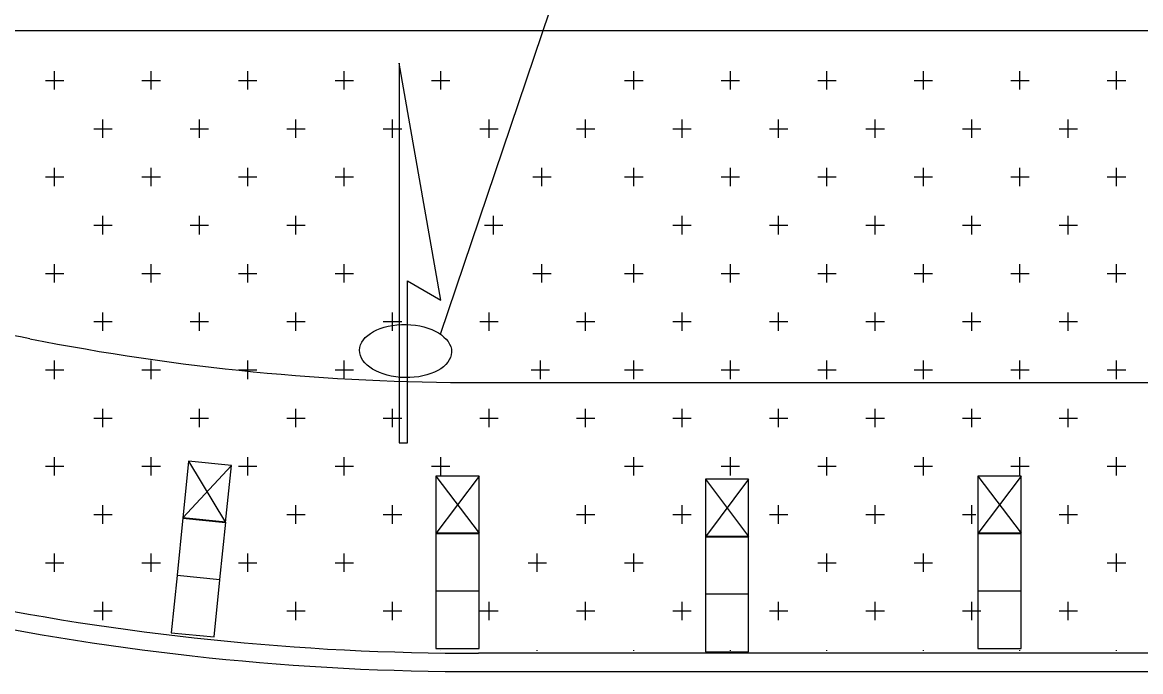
# Model space of a CAD drawing. Extents: x 1312564.2 to 1312581.5, y 1207298.4 to 1207352.6.
# Drawn here: x 1312578.225 to 1312578.951, y 1207304.871 to 1207305.293 of the extents above; entities that cross this region are included whole.
import ezdxf

# ---------------------------------------------------------------- set-up
doc = ezdxf.new("R2010")
doc.units = 0
for name, color, linetype in [('Level 10', 7, 'Continuous'), ('Level 15', 7, 'Continuous'), ('Level 2', 7, 'Continuous'), ('Level 20', 7, 'Continuous'), ('Level 21', 7, 'Continuous'), ('Level 8', 7, 'Continuous')]:
    doc.layers.add(name, color=color, linetype=linetype)

msp = doc.modelspace()

# ---------------------------------------------------------------- linework, layer by layer
at = {"layer": 'Level 10'}
msp.add_line((1312580.94163, 1207304.88297), (1312578.52125, 1207304.88297), dxfattribs=at)
msp.add_arc((1312578.51929, 1207306.55185), 1.66887, 246.15921, 270.06709, dxfattribs=at)
at = {"layer": 'Level 15'}
msp.add_line((1312579.03428, 1207305.28767), (1312575.34072, 1207305.28767), dxfattribs=at)
msp.add_lwpolyline([(1312578.93622, 1207306.15693), (1312578.85649, 1207306.15693), (1312578.49632, 1207305.09033)], dxfattribs=at)
msp.add_ellipse((1312578.47374, 1207305.07946), major_axis=(0.02989, -0.00062), ratio=0.57735, dxfattribs=at)
at = {"layer": 'Level 2'}
msp.add_line((1312578.52125, 1207305.05892), (1312579.20015, 1207305.05892), dxfattribs=at)
for centre, radius, start, end in [((1312578.15204, 1207304.69651), 0.39864, 78.76835, 93.10306), ((1312578.52049, 1207306.55195), 1.49303, 258.76835, 270.03085)]:
    msp.add_arc(centre, radius, start, end, dxfattribs=at)
at = {"layer": 'Level 20'}
msp.add_line((1312578.46957, 1207305.01974), (1312578.47502, 1207305.01974), dxfattribs=at)
msp.add_lwpolyline([(1312578.47502, 1207305.01974), (1312578.47502, 1207305.12515), (1312578.49671, 1207305.11262), (1312578.46957, 1207305.26658), (1312578.46957, 1207305.01974)], dxfattribs=at)
at = {"layer": 'Level 21'}
for p, q in [((1312578.23981, 1207305.2554), (1312578.25177, 1207305.2554)), ((1312578.24579, 1207305.24942), (1312578.24579, 1207305.26138)), ((1312578.30253, 1207305.2554), (1312578.31449, 1207305.2554)), ((1312578.30851, 1207305.24942), (1312578.30851, 1207305.26138)), ((1312578.36524, 1207305.2554), (1312578.3772, 1207305.2554)), ((1312578.37122, 1207305.24942), (1312578.37122, 1207305.26138)), ((1312578.42795, 1207305.2554), (1312578.43991, 1207305.2554)), ((1312578.43393, 1207305.24942), (1312578.43393, 1207305.26138)), ((1312578.49067, 1207305.2554), (1312578.50263, 1207305.2554)), ((1312578.49665, 1207305.24942), (1312578.49665, 1207305.26138)), ((1312578.61609, 1207305.2554), (1312578.62805, 1207305.2554)), ((1312578.62207, 1207305.24942), (1312578.62207, 1207305.26138)), ((1312578.67881, 1207305.2554), (1312578.69077, 1207305.2554)), ((1312578.68479, 1207305.24942), (1312578.68479, 1207305.26138)), ((1312578.74152, 1207305.2554), (1312578.75348, 1207305.2554)), ((1312578.7475, 1207305.24942), (1312578.7475, 1207305.26138)), ((1312578.80423, 1207305.2554), (1312578.81619, 1207305.2554)), ((1312578.81021, 1207305.24942), (1312578.81021, 1207305.26138)), ((1312578.86695, 1207305.2554), (1312578.87891, 1207305.2554)), ((1312578.87293, 1207305.24942), (1312578.87293, 1207305.26138)), ((1312578.92966, 1207305.2554), (1312578.94162, 1207305.2554)), ((1312578.93564, 1207305.24942), (1312578.93564, 1207305.26138)), ((1312578.27715, 1207305.22404), (1312578.27715, 1207305.23002)), ((1312578.33986, 1207305.22404), (1312578.33986, 1207305.23002)), ((1312578.40258, 1207305.22404), (1312578.40258, 1207305.23002)), ((1312578.46529, 1207305.22404), (1312578.46529, 1207305.23002)), ((1312578.528, 1207305.22404), (1312578.528, 1207305.23002)), ((1312578.59072, 1207305.22404), (1312578.59072, 1207305.23002)), ((1312578.65343, 1207305.22404), (1312578.65343, 1207305.23002)), ((1312578.71614, 1207305.22404), (1312578.71614, 1207305.23002)), ((1312578.77886, 1207305.22404), (1312578.77886, 1207305.23002)), ((1312578.84157, 1207305.22404), (1312578.84157, 1207305.23002)), ((1312578.90428, 1207305.22404), (1312578.90428, 1207305.23002)), ((1312578.27117, 1207305.22404), (1312578.28313, 1207305.22404)), ((1312578.27715, 1207305.21806), (1312578.27715, 1207305.22404)), ((1312578.33388, 1207305.22404), (1312578.34584, 1207305.22404)), ((1312578.33986, 1207305.21806), (1312578.33986, 1207305.22404)), ((1312578.3966, 1207305.22404), (1312578.40258, 1207305.22404)), ((1312578.40258, 1207305.21806), (1312578.40258, 1207305.22404)), ((1312578.40258, 1207305.22404), (1312578.40856, 1207305.22404)), ((1312578.45931, 1207305.22404), (1312578.47127, 1207305.22404)), ((1312578.46529, 1207305.21806), (1312578.46529, 1207305.22404)), ((1312578.52202, 1207305.22404), (1312578.53398, 1207305.22404)), ((1312578.528, 1207305.21806), (1312578.528, 1207305.22404)), ((1312578.58474, 1207305.22404), (1312578.5967, 1207305.22404)), ((1312578.59072, 1207305.21806), (1312578.59072, 1207305.22404)), ((1312578.64745, 1207305.22404), (1312578.65941, 1207305.22404)), ((1312578.65343, 1207305.21806), (1312578.65343, 1207305.22404)), ((1312578.71016, 1207305.22404), (1312578.72212, 1207305.22404)), ((1312578.71614, 1207305.21806), (1312578.71614, 1207305.22404)), ((1312578.77288, 1207305.22404), (1312578.77886, 1207305.22404)), ((1312578.77886, 1207305.21806), (1312578.77886, 1207305.22404)), ((1312578.77886, 1207305.22404), (1312578.78484, 1207305.22404)), ((1312578.83559, 1207305.22404), (1312578.84755, 1207305.22404)), ((1312578.84157, 1207305.21806), (1312578.84157, 1207305.22404)), ((1312578.8983, 1207305.22404), (1312578.91026, 1207305.22404)), ((1312578.90428, 1207305.21806), (1312578.90428, 1207305.22404)), ((1312578.24579, 1207305.1867), (1312578.24579, 1207305.19866)), ((1312578.30851, 1207305.1867), (1312578.30851, 1207305.19866)), ((1312578.37122, 1207305.1867), (1312578.37122, 1207305.19866)), ((1312578.43393, 1207305.1867), (1312578.43393, 1207305.19866)), ((1312578.56236, 1207305.1867), (1312578.56236, 1207305.19866)), ((1312578.62207, 1207305.1867), (1312578.62207, 1207305.19866)), ((1312578.68479, 1207305.1867), (1312578.68479, 1207305.19866)), ((1312578.7475, 1207305.1867), (1312578.7475, 1207305.19866)), ((1312578.81021, 1207305.1867), (1312578.81021, 1207305.19866)), ((1312578.87293, 1207305.1867), (1312578.87293, 1207305.19866)), ((1312578.93564, 1207305.1867), (1312578.93564, 1207305.19866)), ((1312578.23981, 1207305.19268), (1312578.25177, 1207305.19268)), ((1312578.30253, 1207305.19268), (1312578.31449, 1207305.19268)), ((1312578.36524, 1207305.19268), (1312578.3772, 1207305.19268)), ((1312578.42795, 1207305.19268), (1312578.43991, 1207305.19268)), ((1312578.55638, 1207305.19268), (1312578.56834, 1207305.19268)), ((1312578.61609, 1207305.19268), (1312578.62805, 1207305.19268)), ((1312578.67881, 1207305.19268), (1312578.69077, 1207305.19268)), ((1312578.74152, 1207305.19268), (1312578.75348, 1207305.19268)), ((1312578.80423, 1207305.19268), (1312578.81619, 1207305.19268)), ((1312578.86695, 1207305.19268), (1312578.87891, 1207305.19268)), ((1312578.92966, 1207305.19268), (1312578.94162, 1207305.19268)), ((1312578.27117, 1207305.16133), (1312578.28313, 1207305.16133)), ((1312578.27715, 1207305.15535), (1312578.27715, 1207305.16731)), ((1312578.33388, 1207305.16133), (1312578.34584, 1207305.16133)), ((1312578.33986, 1207305.15535), (1312578.33986, 1207305.16731)), ((1312578.3966, 1207305.16133), (1312578.40258, 1207305.16133)), ((1312578.40258, 1207305.15535), (1312578.40258, 1207305.16731)), ((1312578.40258, 1207305.16133), (1312578.40856, 1207305.16133)), ((1312578.52502, 1207305.16133), (1312578.53698, 1207305.16133)), ((1312578.531, 1207305.15535), (1312578.531, 1207305.16731)), ((1312578.64745, 1207305.16133), (1312578.65941, 1207305.16133)), ((1312578.65343, 1207305.15535), (1312578.65343, 1207305.16731)), ((1312578.71016, 1207305.16133), (1312578.72212, 1207305.16133)), ((1312578.71614, 1207305.15535), (1312578.71614, 1207305.16731)), ((1312578.77288, 1207305.16133), (1312578.77886, 1207305.16133)), ((1312578.77886, 1207305.15535), (1312578.77886, 1207305.16731)), ((1312578.77886, 1207305.16133), (1312578.78484, 1207305.16133)), ((1312578.83559, 1207305.16133), (1312578.84755, 1207305.16133)), ((1312578.84157, 1207305.15535), (1312578.84157, 1207305.16731)), ((1312578.8983, 1207305.16133), (1312578.91026, 1207305.16133)), ((1312578.90428, 1207305.15535), (1312578.90428, 1207305.16731)), ((1312578.24579, 1207305.12399), (1312578.24579, 1207305.13595)), ((1312578.30851, 1207305.12399), (1312578.30851, 1207305.13595)), ((1312578.37122, 1207305.12399), (1312578.37122, 1207305.13595)), ((1312578.43393, 1207305.12399), (1312578.43393, 1207305.13595)), ((1312578.56236, 1207305.12399), (1312578.56236, 1207305.13595)), ((1312578.62207, 1207305.12399), (1312578.62207, 1207305.13595)), ((1312578.68479, 1207305.12399), (1312578.68479, 1207305.13595)), ((1312578.7475, 1207305.12399), (1312578.7475, 1207305.13595)), ((1312578.81021, 1207305.12399), (1312578.81021, 1207305.13595)), ((1312578.87293, 1207305.12399), (1312578.87293, 1207305.13595)), ((1312578.93564, 1207305.12399), (1312578.93564, 1207305.13595)), ((1312578.23981, 1207305.12997), (1312578.25177, 1207305.12997)), ((1312578.30253, 1207305.12997), (1312578.31449, 1207305.12997)), ((1312578.36524, 1207305.12997), (1312578.3772, 1207305.12997)), ((1312578.42795, 1207305.12997), (1312578.43991, 1207305.12997)), ((1312578.55638, 1207305.12997), (1312578.56834, 1207305.12997)), ((1312578.61609, 1207305.12997), (1312578.62805, 1207305.12997)), ((1312578.67881, 1207305.12997), (1312578.69077, 1207305.12997)), ((1312578.74152, 1207305.12997), (1312578.75348, 1207305.12997)), ((1312578.80423, 1207305.12997), (1312578.81619, 1207305.12997)), ((1312578.86695, 1207305.12997), (1312578.87891, 1207305.12997)), ((1312578.92966, 1207305.12997), (1312578.94162, 1207305.12997)), ((1312578.27715, 1207305.09263), (1312578.27715, 1207305.10459)), ((1312578.33986, 1207305.09263), (1312578.33986, 1207305.10459)), ((1312578.40258, 1207305.09263), (1312578.40258, 1207305.10459)), ((1312578.46529, 1207305.09263), (1312578.46529, 1207305.10459)), ((1312578.528, 1207305.09263), (1312578.528, 1207305.10459)), ((1312578.59072, 1207305.09263), (1312578.59072, 1207305.10459)), ((1312578.65343, 1207305.09263), (1312578.65343, 1207305.10459)), ((1312578.71614, 1207305.09263), (1312578.71614, 1207305.10459)), ((1312578.77886, 1207305.09263), (1312578.77886, 1207305.10459)), ((1312578.84157, 1207305.09263), (1312578.84157, 1207305.10459)), ((1312578.90428, 1207305.09263), (1312578.90428, 1207305.10459)), ((1312578.27117, 1207305.09861), (1312578.28313, 1207305.09861)), ((1312578.33388, 1207305.09861), (1312578.34584, 1207305.09861)), ((1312578.3966, 1207305.09861), (1312578.40258, 1207305.09861)), ((1312578.40258, 1207305.09861), (1312578.40856, 1207305.09861)), ((1312578.45931, 1207305.09861), (1312578.47127, 1207305.09861)), ((1312578.52202, 1207305.09861), (1312578.53398, 1207305.09861)), ((1312578.58474, 1207305.09861), (1312578.5967, 1207305.09861)), ((1312578.64745, 1207305.09861), (1312578.65941, 1207305.09861)), ((1312578.71016, 1207305.09861), (1312578.72212, 1207305.09861)), ((1312578.77288, 1207305.09861), (1312578.77886, 1207305.09861)), ((1312578.77886, 1207305.09861), (1312578.78484, 1207305.09861)), ((1312578.83559, 1207305.09861), (1312578.84755, 1207305.09861)), ((1312578.8983, 1207305.09861), (1312578.91026, 1207305.09861)), ((1312578.23981, 1207305.06726), (1312578.25177, 1207305.06726)), ((1312578.24579, 1207305.06128), (1312578.24579, 1207305.07324)), ((1312578.30253, 1207305.06726), (1312578.31449, 1207305.06726)), ((1312578.30851, 1207305.06128), (1312578.30851, 1207305.07324)), ((1312578.36524, 1207305.06726), (1312578.3772, 1207305.06726)), ((1312578.37122, 1207305.06128), (1312578.37122, 1207305.07324)), ((1312578.42795, 1207305.06726), (1312578.43991, 1207305.06726)), ((1312578.43393, 1207305.06128), (1312578.43393, 1207305.07324)), ((1312578.5554, 1207305.06726), (1312578.56736, 1207305.06726)), ((1312578.56138, 1207305.06128), (1312578.56138, 1207305.07324)), ((1312578.61609, 1207305.06726), (1312578.62805, 1207305.06726)), ((1312578.62207, 1207305.06128), (1312578.62207, 1207305.07324)), ((1312578.67881, 1207305.06726), (1312578.69077, 1207305.06726)), ((1312578.68479, 1207305.06128), (1312578.68479, 1207305.07324)), ((1312578.74152, 1207305.06726), (1312578.75348, 1207305.06726)), ((1312578.7475, 1207305.06128), (1312578.7475, 1207305.07324)), ((1312578.80423, 1207305.06726), (1312578.81619, 1207305.06726)), ((1312578.81021, 1207305.06128), (1312578.81021, 1207305.07324)), ((1312578.86695, 1207305.06726), (1312578.87891, 1207305.06726)), ((1312578.87293, 1207305.06128), (1312578.87293, 1207305.07324)), ((1312578.92966, 1207305.06726), (1312578.94162, 1207305.06726)), ((1312578.93564, 1207305.06128), (1312578.93564, 1207305.07324)), ((1312578.27715, 1207305.02992), (1312578.27715, 1207305.04188)), ((1312578.33986, 1207305.02992), (1312578.33986, 1207305.04188)), ((1312578.40258, 1207305.02992), (1312578.40258, 1207305.04188)), ((1312578.46529, 1207305.02992), (1312578.46529, 1207305.04188)), ((1312578.528, 1207305.02992), (1312578.528, 1207305.04188)), ((1312578.59072, 1207305.02992), (1312578.59072, 1207305.04188)), ((1312578.65343, 1207305.02992), (1312578.65343, 1207305.04188)), ((1312578.71614, 1207305.02992), (1312578.71614, 1207305.04188)), ((1312578.77886, 1207305.02992), (1312578.77886, 1207305.04188)), ((1312578.84157, 1207305.02992), (1312578.84157, 1207305.04188)), ((1312578.90428, 1207305.02992), (1312578.90428, 1207305.04188)), ((1312578.27117, 1207305.0359), (1312578.28313, 1207305.0359)), ((1312578.33388, 1207305.0359), (1312578.34584, 1207305.0359)), ((1312578.3966, 1207305.0359), (1312578.40258, 1207305.0359)), ((1312578.40258, 1207305.0359), (1312578.40856, 1207305.0359)), ((1312578.45931, 1207305.0359), (1312578.47127, 1207305.0359)), ((1312578.52202, 1207305.0359), (1312578.53398, 1207305.0359)), ((1312578.58474, 1207305.0359), (1312578.5967, 1207305.0359)), ((1312578.64745, 1207305.0359), (1312578.65941, 1207305.0359)), ((1312578.71016, 1207305.0359), (1312578.72212, 1207305.0359)), ((1312578.77288, 1207305.0359), (1312578.77886, 1207305.0359)), ((1312578.77886, 1207305.0359), (1312578.78484, 1207305.0359)), ((1312578.83559, 1207305.0359), (1312578.84755, 1207305.0359)), ((1312578.8983, 1207305.0359), (1312578.91026, 1207305.0359)), ((1312578.24579, 1207304.99856), (1312578.24579, 1207305.01052)), ((1312578.30851, 1207304.99856), (1312578.30851, 1207305.01052)), ((1312578.37122, 1207304.99856), (1312578.37122, 1207305.01052)), ((1312578.43393, 1207304.99856), (1312578.43393, 1207305.01052)), ((1312578.49665, 1207304.99856), (1312578.49665, 1207305.01052)), ((1312578.62207, 1207304.99856), (1312578.62207, 1207305.01052)), ((1312578.68479, 1207304.99856), (1312578.68479, 1207305.01052)), ((1312578.7475, 1207304.99856), (1312578.7475, 1207305.01052)), ((1312578.81021, 1207304.99856), (1312578.81021, 1207305.01052)), ((1312578.87293, 1207304.99856), (1312578.87293, 1207305.01052)), ((1312578.93564, 1207304.99856), (1312578.93564, 1207305.01052)), ((1312578.23981, 1207305.00454), (1312578.25177, 1207305.00454)), ((1312578.30253, 1207305.00454), (1312578.31449, 1207305.00454)), ((1312578.36524, 1207305.00454), (1312578.3772, 1207305.00454)), ((1312578.42795, 1207305.00454), (1312578.43991, 1207305.00454)), ((1312578.49067, 1207305.00454), (1312578.50263, 1207305.00454)), ((1312578.61609, 1207305.00454), (1312578.62805, 1207305.00454)), ((1312578.67881, 1207305.00454), (1312578.69077, 1207305.00454)), ((1312578.74152, 1207305.00454), (1312578.75348, 1207305.00454)), ((1312578.80423, 1207305.00454), (1312578.81619, 1207305.00454)), ((1312578.86695, 1207305.00454), (1312578.87891, 1207305.00454)), ((1312578.92966, 1207305.00454), (1312578.94162, 1207305.00454)), ((1312578.27715, 1207304.96721), (1312578.27715, 1207304.97917)), ((1312578.40258, 1207304.96721), (1312578.40258, 1207304.97917)), ((1312578.46529, 1207304.96721), (1312578.46529, 1207304.97917)), ((1312578.59072, 1207304.96721), (1312578.59072, 1207304.97917)), ((1312578.65343, 1207304.96721), (1312578.65343, 1207304.97917)), ((1312578.71614, 1207304.96721), (1312578.71614, 1207304.97917)), ((1312578.77886, 1207304.96721), (1312578.77886, 1207304.97917)), ((1312578.84157, 1207304.96721), (1312578.84157, 1207304.97917)), ((1312578.90428, 1207304.96721), (1312578.90428, 1207304.97917)), ((1312578.27117, 1207304.97319), (1312578.28313, 1207304.97319)), ((1312578.3966, 1207304.97319), (1312578.40258, 1207304.97319)), ((1312578.40258, 1207304.97319), (1312578.40856, 1207304.97319)), ((1312578.45931, 1207304.97319), (1312578.47127, 1207304.97319)), ((1312578.58474, 1207304.97319), (1312578.5967, 1207304.97319)), ((1312578.64745, 1207304.97319), (1312578.65941, 1207304.97319)), ((1312578.71016, 1207304.97319), (1312578.72212, 1207304.97319)), ((1312578.77288, 1207304.97319), (1312578.77886, 1207304.97319)), ((1312578.77886, 1207304.97319), (1312578.78484, 1207304.97319)), ((1312578.83559, 1207304.97319), (1312578.84416, 1207304.97319)), ((1312578.8983, 1207304.97319), (1312578.91026, 1207304.97319)), ((1312578.24579, 1207304.93585), (1312578.24579, 1207304.94781)), ((1312578.30851, 1207304.93585), (1312578.30851, 1207304.94781)), ((1312578.37122, 1207304.93585), (1312578.37122, 1207304.94781)), ((1312578.43393, 1207304.93585), (1312578.43393, 1207304.94781)), ((1312578.55936, 1207304.93585), (1312578.55936, 1207304.94781)), ((1312578.62207, 1207304.93585), (1312578.62207, 1207304.94781)), ((1312578.7475, 1207304.93585), (1312578.7475, 1207304.94781)), ((1312578.81021, 1207304.93585), (1312578.81021, 1207304.94781)), ((1312578.93564, 1207304.93585), (1312578.93564, 1207304.94781)), ((1312578.23981, 1207304.94183), (1312578.25177, 1207304.94183)), ((1312578.30253, 1207304.94183), (1312578.31449, 1207304.94183)), ((1312578.36524, 1207304.94183), (1312578.3772, 1207304.94183)), ((1312578.42795, 1207304.94183), (1312578.43991, 1207304.94183)), ((1312578.55338, 1207304.94183), (1312578.56534, 1207304.94183)), ((1312578.61609, 1207304.94183), (1312578.62805, 1207304.94183)), ((1312578.74152, 1207304.94183), (1312578.75348, 1207304.94183)), ((1312578.80423, 1207304.94183), (1312578.81619, 1207304.94183)), ((1312578.92966, 1207304.94183), (1312578.94162, 1207304.94183)), ((1312578.27715, 1207304.90449), (1312578.27715, 1207304.91645)), ((1312578.40258, 1207304.90449), (1312578.40258, 1207304.91645)), ((1312578.46529, 1207304.90449), (1312578.46529, 1207304.91645)), ((1312578.528, 1207304.90449), (1312578.528, 1207304.91645)), ((1312578.59072, 1207304.90449), (1312578.59072, 1207304.91645)), ((1312578.65343, 1207304.90449), (1312578.65343, 1207304.91645)), ((1312578.71614, 1207304.90449), (1312578.71614, 1207304.91645)), ((1312578.77886, 1207304.90449), (1312578.77886, 1207304.91645)), ((1312578.84157, 1207304.90449), (1312578.84157, 1207304.91645)), ((1312578.90428, 1207304.90449), (1312578.90428, 1207304.91645)), ((1312578.27117, 1207304.91047), (1312578.28313, 1207304.91047)), ((1312578.3966, 1207304.91047), (1312578.40258, 1207304.91047)), ((1312578.40258, 1207304.91047), (1312578.40856, 1207304.91047)), ((1312578.45931, 1207304.91047), (1312578.47127, 1207304.91047)), ((1312578.52202, 1207304.91047), (1312578.53398, 1207304.91047)), ((1312578.58474, 1207304.91047), (1312578.5967, 1207304.91047)), ((1312578.64745, 1207304.91047), (1312578.65941, 1207304.91047)), ((1312578.71016, 1207304.91047), (1312578.72212, 1207304.91047)), ((1312578.77288, 1207304.91047), (1312578.77886, 1207304.91047)), ((1312578.77886, 1207304.91047), (1312578.78484, 1207304.91047)), ((1312578.83559, 1207304.91047), (1312578.84755, 1207304.91047)), ((1312578.8983, 1207304.91047), (1312578.91026, 1207304.91047)), ((1312578.49665, 1207304.88491), (1312578.49665, 1207304.8851)), ((1312578.55936, 1207304.88446), (1312578.55936, 1207304.8851)), ((1312578.62207, 1207304.88446), (1312578.62207, 1207304.8851)), ((1312578.68479, 1207304.88446), (1312578.68479, 1207304.8851)), ((1312578.7475, 1207304.88446), (1312578.7475, 1207304.8851)), ((1312578.81021, 1207304.88446), (1312578.81021, 1207304.8851)), ((1312578.87293, 1207304.88446), (1312578.87293, 1207304.8851)), ((1312578.93564, 1207304.88446), (1312578.93564, 1207304.8851))]:
    msp.add_line(p, q, dxfattribs=at)
at = {"layer": 'Level 8'}
for p, q in [((1312578.36061, 1207305.00512), (1312578.32903, 1207304.97097)), ((1312578.33273, 1207305.00791), (1312578.35689, 1207304.96794)), ((1312578.52154, 1207304.99814), (1312578.49353, 1207304.96076)), ((1312578.49353, 1207304.99814), (1312578.52154, 1207304.961)), ((1312578.66854, 1207304.9961), (1312578.69656, 1207304.95897)), ((1312578.69656, 1207304.9961), (1312578.66854, 1207304.95873)), ((1312578.87361, 1207304.99814), (1312578.84559, 1207304.96076)), ((1312578.84559, 1207304.99814), (1312578.87361, 1207304.961)), ((1312578.52125, 1207304.87109), (1312581.15435, 1207304.87109))]:
    msp.add_line(p, q, dxfattribs=at)
for points in [[(1312578.32901, 1207304.97073), (1312578.35689, 1207304.96794), (1312578.36061, 1207305.00512), (1312578.33273, 1207305.00791)], [(1312578.49353, 1207304.96076), (1312578.52154, 1207304.96076), (1312578.52154, 1207304.99814), (1312578.49353, 1207304.99814)], [(1312578.66854, 1207304.95873), (1312578.69656, 1207304.95873), (1312578.69656, 1207304.9961), (1312578.66854, 1207304.9961)], [(1312578.84559, 1207304.96076), (1312578.87361, 1207304.96076), (1312578.87361, 1207304.99814), (1312578.84559, 1207304.99814)], [(1312578.32531, 1207304.93378), (1312578.35319, 1207304.93099), (1312578.35691, 1207304.96818), (1312578.32903, 1207304.97097)], [(1312578.49353, 1207304.92363), (1312578.52154, 1207304.92363), (1312578.52154, 1207304.961), (1312578.49353, 1207304.961)], [(1312578.66854, 1207304.92159), (1312578.69656, 1207304.92159), (1312578.69656, 1207304.95897), (1312578.66854, 1207304.95897)], [(1312578.84559, 1207304.92363), (1312578.87361, 1207304.92363), (1312578.87361, 1207304.961), (1312578.84559, 1207304.961)], [(1312578.32157, 1207304.89635), (1312578.34944, 1207304.89356), (1312578.35317, 1207304.93075), (1312578.32529, 1207304.93354)], [(1312578.49353, 1207304.88602), (1312578.52154, 1207304.88602), (1312578.52154, 1207304.92339), (1312578.49353, 1207304.92339)], [(1312578.66854, 1207304.88398), (1312578.69656, 1207304.88398), (1312578.69656, 1207304.92135), (1312578.66854, 1207304.92135)], [(1312578.84559, 1207304.88602), (1312578.87361, 1207304.88602), (1312578.87361, 1207304.92339), (1312578.84559, 1207304.92339)]]:
    msp.add_lwpolyline(points, close=True, dxfattribs=at)
msp.add_arc((1312578.52049, 1207306.55195), 1.68092, 246.12297, 270.03085, dxfattribs=at)

doc.saveas('drawing.dxf')
